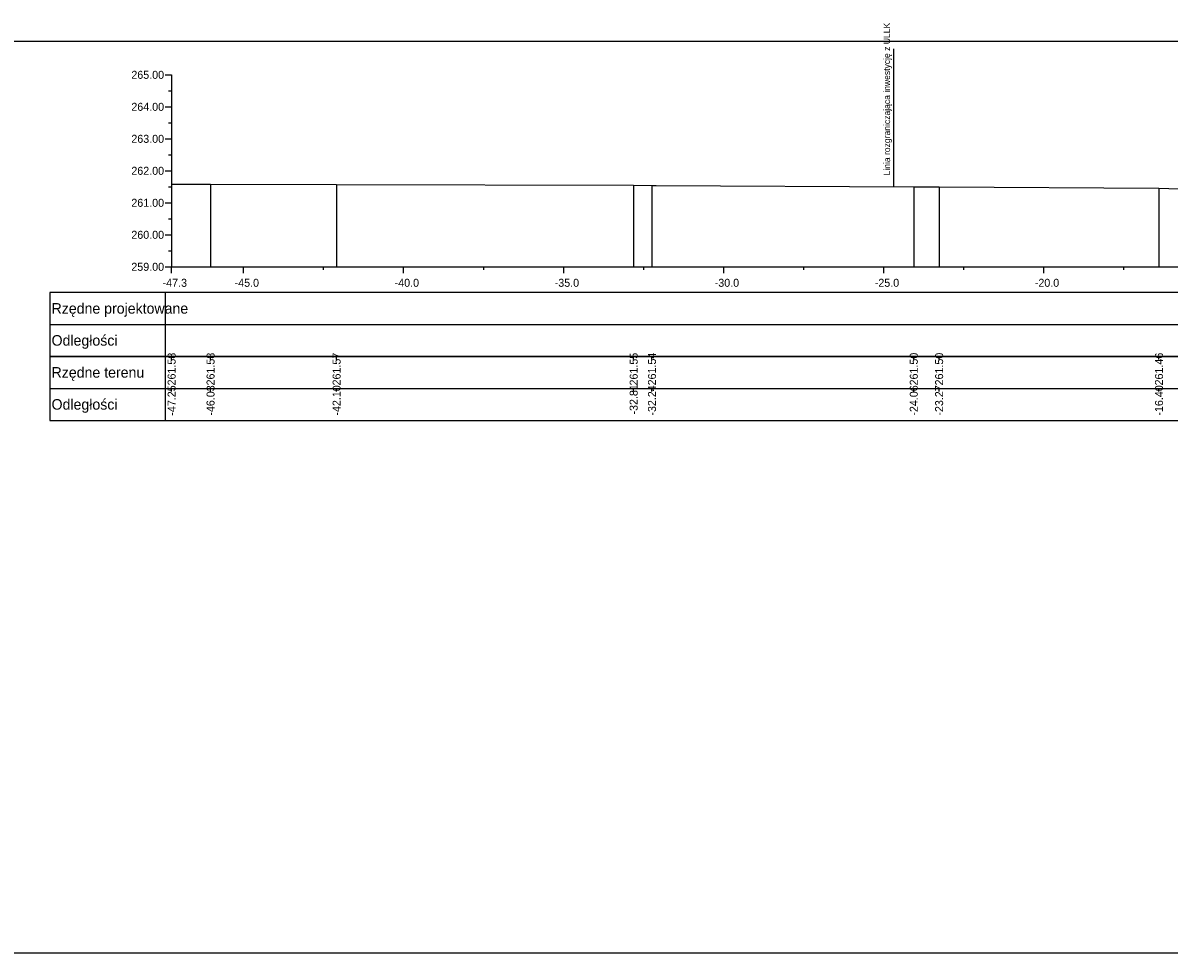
# Model space of a CAD drawing. Extents: x 6516023 to 6560129, y 5513077 to 5529206.
# Drawn here: x 6519458.32 to 6519494.13, y 5514551.66 to 5514580.73 of the extents above; entities that cross this region are included whole.
import ezdxf

# ---------------------------------------------------------------- set-up
doc = ezdxf.new("R2010")
doc.units = 0
for name, color, linetype in [('TOR_PRZEK_P-tabelka istniejace', 7, 'Continuous'), ('TOR_PRZEK_P-tabelka projektowane', 7, 'Continuous'), ('TOR_PRZEK_P-teren istniejacy', 7, 'Continuous'), ('TOR_PRZEK_P-uklad odniesienia', 7, 'Continuous'), ('TOR_PS_T-granica PKP-projektowana', 7, 'Continuous'), ('TOR_RAMKI-ramka+tabelka 1', 7, 'Continuous')]:
    doc.layers.add(name, color=color, linetype=linetype)

msp = doc.modelspace()

# ---------------------------------------------------------------- linework, layer by layer
at = {"layer": 'TOR_PRZEK_P-tabelka istniejace'}
for p, q in [((6519459.163, 5514570.306), (6519459.163, 5514568.306)), ((6519462.763, 5514570.306), (6519462.763, 5514568.306)), ((6519462.963, 5514570.206), (6519462.963, 5514570.306)), ((6519464.18, 5514570.206), (6519464.18, 5514570.306)), ((6519468.118, 5514570.206), (6519468.118, 5514570.306)), ((6519477.399, 5514570.206), (6519477.399, 5514570.306)), ((6519477.971, 5514570.206), (6519477.971, 5514570.306)), ((6519486.15, 5514570.206), (6519486.15, 5514570.306)), ((6519486.942, 5514570.206), (6519486.942, 5514570.306)), ((6519493.812, 5514570.206), (6519493.812, 5514570.306)), ((6519459.163, 5514569.306), (6519552.963, 5514569.306)), ((6519462.963, 5514569.206), (6519462.963, 5514569.306)), ((6519464.18, 5514569.206), (6519464.18, 5514569.306)), ((6519468.118, 5514569.206), (6519468.118, 5514569.306)), ((6519477.399, 5514569.206), (6519477.399, 5514569.306)), ((6519477.971, 5514569.206), (6519477.971, 5514569.306)), ((6519486.15, 5514569.206), (6519486.15, 5514569.306)), ((6519486.942, 5514569.206), (6519486.942, 5514569.306)), ((6519493.812, 5514569.206), (6519493.812, 5514569.306))]:
    msp.add_line(p, q, dxfattribs=at)
for points in [[(6519462.963, 5514575.691), (6519462.963, 5514573.306), (6519462.963, 5514573.176), (6519462.963, 5514573.106)], [(6519464.18, 5514575.691), (6519464.18, 5514573.306), (6519464.18, 5514573.176), (6519464.18, 5514573.106)], [(6519468.118, 5514575.681), (6519468.118, 5514573.306), (6519468.118, 5514573.176), (6519468.118, 5514573.106)], [(6519477.399, 5514575.653), (6519477.399, 5514573.306), (6519477.399, 5514573.176), (6519477.399, 5514573.106)], [(6519477.971, 5514575.649), (6519477.971, 5514573.306), (6519477.971, 5514573.176), (6519477.971, 5514573.106)], [(6519486.15, 5514575.605), (6519486.15, 5514573.306), (6519486.15, 5514573.176), (6519486.15, 5514573.106)], [(6519486.942, 5514575.602), (6519486.942, 5514573.306), (6519486.942, 5514573.176), (6519486.942, 5514573.106)], [(6519493.812, 5514575.562), (6519493.812, 5514573.306), (6519493.812, 5514573.176), (6519493.812, 5514573.106)]]:
    msp.add_lwpolyline(points, dxfattribs=at)
msp.add_lwpolyline([(6519459.163, 5514570.306), (6519459.163, 5514568.306), (6519552.963, 5514568.306), (6519552.963, 5514570.306)], close=True, dxfattribs=at)
at = {"layer": 'TOR_PRZEK_P-tabelka projektowane'}
for p, q in [((6519459.163, 5514572.306), (6519459.163, 5514570.306)), ((6519462.763, 5514572.306), (6519462.763, 5514570.306)), ((6519459.163, 5514571.306), (6519552.963, 5514571.306))]:
    msp.add_line(p, q, dxfattribs=at)
msp.add_lwpolyline([(6519459.163, 5514572.306), (6519459.163, 5514570.306), (6519552.963, 5514570.306), (6519552.963, 5514572.306)], close=True, dxfattribs=at)
at = {"layer": 'TOR_PRZEK_P-teren istniejacy'}
msp.add_lwpolyline([(6519462.963, 5514575.691), (6519464.18, 5514575.691), (6519468.118, 5514575.681), (6519477.399, 5514575.653), (6519477.971, 5514575.649), (6519478.103, 5514575.649), (6519486.15, 5514575.605), (6519486.942, 5514575.602), (6519493.812, 5514575.562), (6519494.732, 5514575.531)], dxfattribs=at)
at = {"layer": 'TOR_PRZEK_P-uklad odniesienia'}
for p, q in [((6519462.763, 5514579.106), (6519462.963, 5514579.106)), ((6519462.963, 5514579.106), (6519462.963, 5514573.106)), ((6519462.863, 5514578.606), (6519462.963, 5514578.606)), ((6519462.763, 5514578.106), (6519462.963, 5514578.106)), ((6519462.863, 5514577.606), (6519462.963, 5514577.606)), ((6519462.763, 5514577.106), (6519462.963, 5514577.106)), ((6519462.863, 5514576.606), (6519462.963, 5514576.606)), ((6519462.763, 5514576.106), (6519462.963, 5514576.106)), ((6519462.863, 5514575.606), (6519462.963, 5514575.606)), ((6519462.763, 5514575.106), (6519462.963, 5514575.106)), ((6519462.863, 5514574.606), (6519462.963, 5514574.606)), ((6519462.763, 5514574.106), (6519462.963, 5514574.106)), ((6519462.863, 5514573.606), (6519462.963, 5514573.606)), ((6519462.763, 5514573.106), (6519462.963, 5514573.106)), ((6519462.963, 5514573.106), (6519552.963, 5514573.106)), ((6519462.963, 5514573.006), (6519462.963, 5514573.106)), ((6519462.963, 5514572.906), (6519462.963, 5514573.106)), ((6519465.213, 5514572.906), (6519465.213, 5514573.106)), ((6519467.713, 5514573.006), (6519467.713, 5514573.106)), ((6519470.213, 5514572.906), (6519470.213, 5514573.106)), ((6519472.713, 5514573.006), (6519472.713, 5514573.106)), ((6519475.213, 5514572.906), (6519475.213, 5514573.106)), ((6519477.713, 5514573.006), (6519477.713, 5514573.106)), ((6519480.213, 5514572.906), (6519480.213, 5514573.106)), ((6519482.713, 5514573.006), (6519482.713, 5514573.106)), ((6519485.213, 5514572.906), (6519485.213, 5514573.106)), ((6519487.713, 5514573.006), (6519487.713, 5514573.106)), ((6519490.213, 5514572.906), (6519490.213, 5514573.106)), ((6519492.713, 5514573.006), (6519492.713, 5514573.106))]:
    msp.add_line(p, q, dxfattribs=at)
at = {"layer": 'TOR_PS_T-granica PKP-projektowana'}
msp.add_line((6519485.523, 5514575.609), (6519485.523, 5514579.917), dxfattribs=at)
at = {"layer": 'TOR_RAMKI-ramka+tabelka 1'}
msp.add_lwpolyline([(6519359.513, 5514580.156), (6519607.013, 5514580.156), (6519607.013, 5514551.656), (6519359.513, 5514551.656)], close=True, dxfattribs=at)

# ---------------------------------------------------------------- texts
at = {"layer": 'TOR_PRZEK_P-tabelka istniejace'}
for s, p in [('261.58', (6519463.088, 5514569.398)), ('261.58', (6519464.305, 5514569.398)), ('261.57', (6519468.243, 5514569.398)), ('261.55', (6519477.524, 5514569.397)), ('261.54', (6519478.096, 5514569.399)), ('261.50', (6519486.275, 5514569.398)), ('261.50', (6519487.067, 5514569.398)), ('261.46', (6519493.937, 5514569.398)), ('-47.25', (6519463.088, 5514568.453)), ('-46.03', (6519464.305, 5514568.454)), ('-42.10', (6519468.243, 5514568.455)), ('-32.81', (6519477.524, 5514568.489)), ('-32.24', (6519478.096, 5514568.455)), ('-24.06', (6519486.275, 5514568.454)), ('-23.27', (6519487.067, 5514568.455)), ('-16.40', (6519493.937, 5514568.455))]:
    msp.add_text(s, height=0.25, rotation=90, dxfattribs=at).set_placement(p)
for s, p in [('Rzędne terenu', (6519459.213, 5514569.641)), ('Odległości', (6519459.213, 5514568.641))]:
    msp.add_text(s, height=0.33, dxfattribs=at).set_placement(p)
at = {"layer": 'TOR_PRZEK_P-tabelka projektowane'}
for s, p in [('Rzędne projektowane', (6519459.213, 5514571.641)), ('Odległości', (6519459.213, 5514570.641))]:
    msp.add_text(s, height=0.33, dxfattribs=at).set_placement(p)
at = {"layer": 'TOR_PRZEK_P-uklad odniesienia'}
for s, height, p in [('265.00', 0.25, (6519461.705, 5514578.981)), ('264.00', 0.25, (6519461.705, 5514577.981)), ('263.00', 0.25, (6519461.705, 5514576.981)), ('262.00', 0.25, (6519461.705, 5514575.981)), ('261.00', 0.25, (6519461.705, 5514574.981)), ('260.00', 0.25, (6519461.705, 5514573.981)), ('259.00', 0.25, (6519461.705, 5514572.981)), ('-', 0.0001, (6519462.963, 5514573.106)), ('-47.3', 0.25, (6519462.682, 5514572.481)), ('-45.0', 0.25, (6519464.932, 5514572.481)), ('-40.0', 0.25, (6519469.932, 5514572.481)), ('-35.0', 0.25, (6519474.932, 5514572.481)), ('-30.0', 0.25, (6519479.932, 5514572.481)), ('-25.0', 0.25, (6519484.932, 5514572.481)), ('-20.0', 0.25, (6519489.932, 5514572.481))]:
    msp.add_text(s, height=height, dxfattribs=at).set_placement(p)
at = {"layer": 'TOR_PS_T-granica PKP-projektowana'}
msp.add_text('Linia rozgraniczająca inwestycję z ULLK', height=0.2, rotation=90.0511, dxfattribs=at).set_placement((6519485.412, 5514575.96))

doc.saveas('drawing.dxf')
